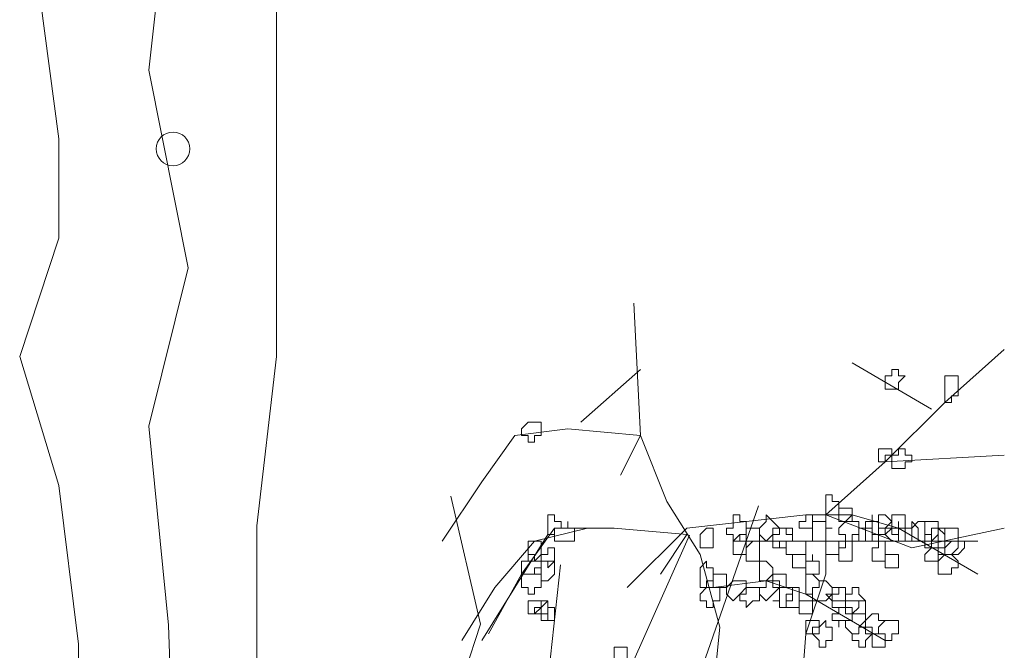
# Model space of a CAD drawing. Header units: millimetres. Extents: x 14400 to 93787, y -21104 to 39413.
# Tile 313 of 328: x 63002 to 63027, y 19734 to 19750. Entities that reach past the tile are written whole.
import ezdxf

# ---------------------------------------------------------------- set-up
doc = ezdxf.new("R2010")
doc.units = ezdxf.units.MM
doc.layers.add('_MODUS - zielen', color=66, linetype='Continuous', lineweight=9)

msp = doc.modelspace()

# ---------------------------------------------------------------- linework, layer by layer
at = {"layer": '_MODUS - zielen', "transparency": 33554687}
for p, q in [((63005.3098, 19748.36007), (63005.80061, 19752.83308)), ((63008.50004, 19746.87894), (63008.50004, 19751.85553)), ((63003.06027, 19746.64196), (63002.56947, 19750.34478)), ((63006.29141, 19743.41311), (63005.3098, 19748.36007)), ((63008.50004, 19741.19141), (63008.50004, 19746.87894)), ((63003.06027, 19744.15367), (63003.06027, 19746.64196)), ((63002.07866, 19741.19141), (63003.06027, 19744.15367)), ((63005.3098, 19739.44368), (63006.29141, 19743.41311)), ((63003.06027, 19737.96256), (63002.07866, 19741.19141)), ((63008.00924, 19736.95539), (63008.50004, 19741.19141)), ((63005.80061, 19734.46709), (63005.3098, 19739.44368)), ((63003.55108, 19733.99313), (63003.06027, 19737.96256)), ((63013.60229, 19734.49265), (63012.86608, 19737.69189)), ((63018.83756, 19732.50794), (63020.55538, 19737.45491)), ((63008.00924, 19732.98597), (63008.00924, 19736.95539)), ((63016.83344, 19732.24134), (63018.83756, 19736.71435)), ((63015.11561, 19731.50078), (63015.60642, 19735.97378)), ((63006.29141, 19719.59657), (63005.80061, 19734.46709)), ((63012.86608, 19732.24134), (63013.60229, 19734.49265)), ((63003.55108, 19721.31468), (63003.55108, 19733.99313))]:
    msp.add_line(p, q, dxfattribs=at)
msp.add_lwpolyline([(63006.33538, 19746.38718, -1), (63005.49383, 19746.38718, -1)], format="xyb", close=True, dxfattribs=at)
for points in [[(63018.10397, 19729.28494), (63019.42768, 19732.75967), (63019.59314, 19734.4143), (63019.09675, 19736.2344), (63018.26943, 19737.55811), (63017.60758, 19739.21274), (63017.44211, 19742.52201)], [(63021.5787, 19729.78133), (63021.5787, 19732.09782), (63021.74416, 19734.24884), (63022.24055, 19735.73801), (63022.24055, 19737.22718), (63023.72973, 19738.55089), (63025.2189, 19740.04006), (63026.70807, 19741.36377)], [(63022.90241, 19741.03284), (63024.88797, 19739.8746), (63024.88797, 19739.8746)], [(63016.11841, 19739.54367), (63017.60758, 19740.86738), (63017.60758, 19740.86738)], [(63017.11119, 19738.21996), (63017.60758, 19739.21274), (63015.78748, 19739.37821), (63014.46377, 19739.21274), (63013.63645, 19738.0545), (63012.64367, 19736.56533)], [(63022.24055, 19737.22718), (63023.72973, 19738.55089), (63026.70807, 19738.71635)], [(63017.27665, 19735.40709), (63018.76582, 19736.89626), (63021.74416, 19737.22718), (63022.90241, 19737.22718), (63024.06065, 19736.89626), (63026.04621, 19735.73801)], [(63022.24055, 19737.22718), (63024.39158, 19736.39987), (63026.70807, 19736.89626)], [(63016.28387, 19736.89626), (63014.96016, 19736.56533), (63013.96738, 19735.40709), (63013.14006, 19734.08338)], [(63018.10397, 19735.73801), (63018.76582, 19736.73079), (63016.94572, 19736.89626), (63015.45655, 19736.89626), (63014.62924, 19735.73801), (63013.80192, 19734.24884)], [(63015.29109, 19736.73079), (63014.46377, 19735.40709), (63013.63645, 19734.08338)], [(63019.92407, 19736.56533), (63021.5787, 19736.56533), (63023.06787, 19736.56533), (63026.04621, 19736.56533)], [(63019.42768, 19735.40709), (63020.75138, 19735.57255), (63021.74416, 19735.24162), (63023.72973, 19734.08338)]]:
    msp.add_lwpolyline(points, dxfattribs=at)
for points in [[(63024.06065, 19740.86738), (63024.06065, 19740.70192), (63024.22612, 19740.70192), (63024.22612, 19740.70192), (63024.06065, 19740.53645), (63024.06065, 19740.37099), (63024.06065, 19740.37099), (63023.89519, 19740.37099), (63023.72973, 19740.37099), (63023.72973, 19740.53645), (63023.72973, 19740.70192), (63023.72973, 19740.70192), (63023.89519, 19740.70192), (63023.89519, 19740.86738)], [(63025.54982, 19740.70192), (63025.54982, 19740.53645), (63025.54982, 19740.37099), (63025.54982, 19740.37099), (63025.54982, 19740.37099), (63025.54982, 19740.20553), (63025.38436, 19740.20553), (63025.38436, 19740.04006), (63025.2189, 19740.04006), (63025.2189, 19740.20553), (63025.2189, 19740.37099), (63025.2189, 19740.37099), (63025.2189, 19740.53645), (63025.2189, 19740.53645), (63025.2189, 19740.70192), (63025.38436, 19740.70192)], [(63014.96016, 19739.54367), (63014.96016, 19739.54367), (63015.12563, 19739.54367), (63015.12563, 19739.37821), (63015.12563, 19739.21274), (63014.96016, 19739.21274), (63014.96016, 19739.21274), (63014.96016, 19739.21274), (63014.96016, 19739.04728), (63014.7947, 19739.04728), (63014.7947, 19739.21274), (63014.62924, 19739.21274), (63014.62924, 19739.21274), (63014.62924, 19739.37821), (63014.7947, 19739.54367), (63014.7947, 19739.54367)], [(63023.72973, 19738.88182), (63023.89519, 19738.88182), (63023.89519, 19738.88182), (63023.89519, 19738.71635), (63023.89519, 19738.71635), (63023.72973, 19738.71635), (63023.72973, 19738.55089), (63023.72973, 19738.55089), (63023.56426, 19738.55089), (63023.56426, 19738.71635), (63023.56426, 19738.71635), (63023.56426, 19738.88182), (63023.56426, 19738.88182)], [(63024.22612, 19738.88182), (63024.22612, 19738.71635), (63024.39158, 19738.71635), (63024.39158, 19738.71635), (63024.39158, 19738.55089), (63024.22612, 19738.55089), (63024.22612, 19738.38543), (63024.06065, 19738.38543), (63024.06065, 19738.38543), (63024.06065, 19738.38543), (63024.06065, 19738.38543), (63023.89519, 19738.38543), (63023.89519, 19738.55089), (63023.89519, 19738.71635), (63023.89519, 19738.71635), (63024.06065, 19738.71635), (63024.06065, 19738.88182), (63024.06065, 19738.88182)], [(63022.40602, 19737.55811), (63022.57148, 19737.55811), (63022.57148, 19737.39265), (63022.57148, 19737.39265), (63022.57148, 19737.22718), (63022.40602, 19737.22718), (63022.40602, 19737.22718), (63022.24055, 19737.22718), (63022.24055, 19737.22718), (63022.24055, 19737.22718), (63022.24055, 19737.39265), (63022.24055, 19737.39265), (63022.24055, 19737.55811), (63022.24055, 19737.55811), (63022.24055, 19737.72357), (63022.40602, 19737.72357)], [(63022.90241, 19737.39265), (63022.90241, 19737.39265), (63022.90241, 19737.39265), (63022.90241, 19737.22718), (63022.90241, 19737.22718), (63022.90241, 19737.22718), (63022.90241, 19737.06172), (63022.73694, 19737.06172), (63022.57148, 19737.06172), (63022.57148, 19737.06172), (63022.57148, 19737.22718), (63022.57148, 19737.22718), (63022.57148, 19737.39265), (63022.57148, 19737.39265), (63022.57148, 19737.39265), (63022.73694, 19737.39265)], [(63015.45655, 19737.22718), (63015.45655, 19737.06172), (63015.62202, 19737.06172), (63015.62202, 19736.89626), (63015.45655, 19736.89626), (63015.45655, 19736.89626), (63015.45655, 19736.73079), (63015.45655, 19736.73079), (63015.29109, 19736.73079), (63015.29109, 19736.73079), (63015.29109, 19736.89626), (63015.29109, 19736.89626), (63015.29109, 19737.06172), (63015.29109, 19737.22718)], [(63015.78748, 19736.89626), (63015.95294, 19736.89626), (63015.95294, 19736.89626), (63015.95294, 19736.73079), (63015.95294, 19736.56533), (63015.78748, 19736.56533), (63015.78748, 19736.56533), (63015.78748, 19736.56533), (63015.62202, 19736.56533), (63015.62202, 19736.56533), (63015.45655, 19736.56533), (63015.45655, 19736.73079), (63015.45655, 19736.89626), (63015.62202, 19736.89626), (63015.78748, 19736.89626), (63015.78748, 19737.06172), (63015.78748, 19737.06172)], [(63020.08953, 19737.06172), (63020.25499, 19737.06172), (63020.25499, 19736.89626), (63020.25499, 19736.89626), (63020.25499, 19736.73079), (63020.08953, 19736.73079), (63020.08953, 19736.56533), (63019.92407, 19736.56533), (63019.92407, 19736.56533), (63019.92407, 19736.73079), (63019.7586, 19736.73079), (63019.7586, 19736.89626), (63019.7586, 19736.89626), (63019.92407, 19736.89626), (63019.92407, 19737.06172), (63019.92407, 19737.06172), (63019.92407, 19737.22718), (63020.08953, 19737.22718)], [(63020.91685, 19737.06172), (63021.08231, 19736.89626), (63021.08231, 19736.89626), (63020.91685, 19736.89626), (63020.91685, 19736.73079), (63020.75138, 19736.56533), (63020.75138, 19736.56533), (63020.58592, 19736.73079), (63020.58592, 19736.89626), (63020.58592, 19736.89626), (63020.75138, 19737.06172), (63020.75138, 19737.06172), (63020.75138, 19737.22718)], [(63021.90963, 19737.22718), (63021.90963, 19737.22718), (63021.90963, 19737.06172), (63021.90963, 19736.89626), (63021.90963, 19736.89626), (63021.74416, 19736.89626), (63021.74416, 19736.89626), (63021.5787, 19736.89626), (63021.5787, 19737.06172), (63021.74416, 19737.06172), (63021.74416, 19737.22718), (63021.74416, 19737.22718)], [(63022.24055, 19737.06172), (63022.24055, 19736.89626), (63022.40602, 19736.89626), (63022.40602, 19736.89626), (63022.24055, 19736.89626), (63022.24055, 19736.73079), (63022.24055, 19736.56533), (63022.24055, 19736.56533), (63022.07509, 19736.56533), (63021.90963, 19736.56533), (63021.90963, 19736.73079), (63021.90963, 19736.89626), (63021.90963, 19736.89626), (63021.90963, 19737.06172), (63022.07509, 19737.06172)], [(63022.90241, 19737.22718), (63022.90241, 19737.06172), (63023.06787, 19737.06172), (63023.06787, 19736.89626), (63023.06787, 19736.89626), (63023.06787, 19736.73079), (63022.90241, 19736.73079), (63022.90241, 19736.56533), (63022.73694, 19736.56533), (63022.73694, 19736.73079), (63022.57148, 19736.73079), (63022.57148, 19736.89626), (63022.57148, 19736.89626), (63022.73694, 19737.06172)], [(63023.3988, 19737.06172), (63023.56426, 19737.06172), (63023.56426, 19736.89626), (63023.56426, 19736.89626), (63023.56426, 19736.73079), (63023.3988, 19736.73079), (63023.3988, 19736.56533), (63023.3988, 19736.56533), (63023.23334, 19736.56533), (63023.23334, 19736.73079), (63023.23334, 19736.73079), (63023.23334, 19736.89626), (63023.23334, 19736.89626), (63023.23334, 19737.06172), (63023.3988, 19737.06172), (63023.3988, 19737.22718)], [(63023.72973, 19737.22718), (63023.89519, 19737.06172), (63023.89519, 19736.89626), (63023.89519, 19736.89626), (63023.72973, 19736.89626), (63023.72973, 19736.73079), (63023.72973, 19736.73079), (63023.56426, 19736.73079), (63023.3988, 19736.73079), (63023.3988, 19736.89626), (63023.3988, 19736.89626), (63023.3988, 19737.06172), (63023.56426, 19737.06172), (63023.56426, 19737.22718)], [(63024.06065, 19737.22718), (63024.22612, 19737.22718), (63024.22612, 19737.06172), (63024.22612, 19736.89626), (63024.22612, 19736.89626), (63024.06065, 19736.89626), (63024.06065, 19736.73079), (63024.06065, 19736.73079), (63023.89519, 19736.73079), (63023.89519, 19736.89626), (63023.72973, 19736.89626), (63023.72973, 19736.89626), (63023.89519, 19737.06172), (63023.89519, 19737.22718)], [(63024.06065, 19736.89626), (63024.22612, 19736.89626), (63024.22612, 19736.89626), (63024.22612, 19736.73079), (63024.22612, 19736.56533), (63024.06065, 19736.56533), (63024.06065, 19736.56533), (63024.06065, 19736.56533), (63023.89519, 19736.56533), (63023.89519, 19736.56533), (63023.72973, 19736.73079), (63023.89519, 19736.89626), (63023.89519, 19736.89626), (63024.06065, 19736.89626), (63024.06065, 19737.06172)], [(63024.55704, 19736.89626), (63024.55704, 19736.89626), (63024.55704, 19736.89626), (63024.55704, 19736.73079), (63024.55704, 19736.73079), (63024.55704, 19736.56533), (63024.39158, 19736.56533), (63024.39158, 19736.56533), (63024.22612, 19736.56533), (63024.22612, 19736.56533), (63024.22612, 19736.73079), (63024.22612, 19736.89626), (63024.22612, 19736.89626), (63024.39158, 19736.89626), (63024.39158, 19736.89626), (63024.39158, 19737.06172)], [(63024.55704, 19737.06172), (63024.72251, 19737.06172), (63024.72251, 19736.89626), (63024.72251, 19736.89626), (63024.72251, 19736.73079), (63024.72251, 19736.56533), (63024.55704, 19736.56533), (63024.55704, 19736.56533), (63024.39158, 19736.56533), (63024.39158, 19736.73079), (63024.39158, 19736.89626), (63024.39158, 19736.89626)], [(63024.88797, 19737.06172), (63025.05343, 19737.06172), (63025.05343, 19736.89626), (63025.05343, 19736.89626), (63025.05343, 19736.73079), (63024.88797, 19736.56533), (63024.88797, 19736.56533), (63024.72251, 19736.56533), (63024.72251, 19736.73079), (63024.72251, 19736.89626), (63024.72251, 19736.89626), (63024.72251, 19737.06172)], [(63019.26221, 19736.89626), (63019.42768, 19736.89626), (63019.42768, 19736.73079), (63019.42768, 19736.56533), (63019.42768, 19736.56533), (63019.42768, 19736.39987), (63019.26221, 19736.39987), (63019.26221, 19736.39987), (63019.09675, 19736.39987), (63019.09675, 19736.56533), (63019.09675, 19736.56533), (63019.09675, 19736.73079)], [(63020.42046, 19736.89626), (63020.58592, 19736.89626), (63020.58592, 19736.89626), (63020.58592, 19736.73079), (63020.58592, 19736.56533), (63020.58592, 19736.56533), (63020.42046, 19736.56533), (63020.25499, 19736.39987), (63020.25499, 19736.56533), (63020.25499, 19736.56533), (63020.25499, 19736.56533), (63020.25499, 19736.73079), (63020.25499, 19736.89626), (63020.25499, 19736.89626), (63020.25499, 19736.89626)], [(63021.24777, 19736.89626), (63021.24777, 19736.73079), (63021.41324, 19736.73079), (63021.41324, 19736.56533), (63021.24777, 19736.56533), (63021.24777, 19736.39987), (63021.08231, 19736.39987), (63021.08231, 19736.39987), (63020.91685, 19736.39987), (63020.91685, 19736.56533), (63020.91685, 19736.56533), (63020.91685, 19736.73079), (63021.08231, 19736.73079), (63021.08231, 19736.89626), (63021.08231, 19736.89626)], [(63021.24777, 19736.89626), (63021.41324, 19736.89626), (63021.41324, 19736.73079), (63021.41324, 19736.56533), (63021.24777, 19736.56533), (63021.08231, 19736.56533), (63021.08231, 19736.39987), (63021.08231, 19736.56533), (63020.91685, 19736.56533), (63020.91685, 19736.56533), (63020.91685, 19736.73079), (63021.08231, 19736.73079), (63021.08231, 19736.89626), (63021.08231, 19736.89626)], [(63023.23334, 19736.89626), (63023.3988, 19736.89626), (63023.3988, 19736.89626), (63023.3988, 19736.73079), (63023.3988, 19736.56533), (63023.3988, 19736.56533), (63023.23334, 19736.56533), (63023.23334, 19736.56533), (63023.06787, 19736.56533), (63023.06787, 19736.56533), (63023.06787, 19736.73079), (63023.06787, 19736.89626)], [(63023.89519, 19736.89626), (63023.89519, 19736.89626), (63024.06065, 19736.89626), (63024.06065, 19736.73079), (63024.06065, 19736.56533), (63023.89519, 19736.56533), (63023.89519, 19736.56533), (63023.72973, 19736.56533), (63023.72973, 19736.39987), (63023.72973, 19736.39987), (63023.72973, 19736.56533), (63023.56426, 19736.56533), (63023.56426, 19736.56533), (63023.56426, 19736.73079), (63023.56426, 19736.89626), (63023.72973, 19736.89626), (63023.72973, 19736.89626), (63023.72973, 19736.89626)], [(63025.05343, 19736.89626), (63025.2189, 19736.73079), (63025.2189, 19736.56533), (63025.2189, 19736.56533), (63025.05343, 19736.56533), (63025.05343, 19736.39987), (63024.88797, 19736.39987), (63024.88797, 19736.39987), (63024.72251, 19736.39987), (63024.72251, 19736.56533), (63024.72251, 19736.56533), (63024.72251, 19736.73079), (63024.88797, 19736.73079), (63024.88797, 19736.89626), (63024.88797, 19736.89626)], [(63025.2189, 19736.89626), (63025.2189, 19736.89626), (63025.2189, 19736.73079), (63025.2189, 19736.56533), (63025.2189, 19736.56533), (63025.2189, 19736.39987), (63025.2189, 19736.39987), (63025.05343, 19736.39987), (63024.88797, 19736.39987), (63024.88797, 19736.56533), (63024.88797, 19736.56533), (63024.88797, 19736.56533), (63024.88797, 19736.56533), (63024.88797, 19736.73079), (63024.88797, 19736.89626), (63025.05343, 19736.89626)], [(63025.38436, 19736.89626), (63025.38436, 19736.89626), (63025.54982, 19736.89626), (63025.54982, 19736.73079), (63025.54982, 19736.56533), (63025.38436, 19736.56533), (63025.2189, 19736.39987), (63025.2189, 19736.39987), (63025.2189, 19736.56533), (63025.05343, 19736.56533), (63025.05343, 19736.56533), (63025.05343, 19736.73079), (63025.05343, 19736.89626), (63025.2189, 19736.89626), (63025.2189, 19736.89626)], [(63014.96016, 19736.56533), (63015.12563, 19736.56533), (63015.12563, 19736.39987), (63015.12563, 19736.2344), (63015.12563, 19736.2344), (63014.96016, 19736.06894), (63014.96016, 19736.06894), (63014.7947, 19736.06894), (63014.7947, 19736.2344), (63014.7947, 19736.2344), (63014.7947, 19736.39987), (63014.7947, 19736.56533)], [(63020.25499, 19736.73079), (63020.25499, 19736.56533), (63020.25499, 19736.56533), (63020.25499, 19736.56533), (63020.25499, 19736.39987), (63020.25499, 19736.2344), (63020.25499, 19736.2344), (63020.08953, 19736.2344), (63019.92407, 19736.2344), (63019.92407, 19736.2344), (63019.92407, 19736.2344), (63019.92407, 19736.39987), (63019.92407, 19736.56533), (63019.92407, 19736.56533), (63020.08953, 19736.73079)], [(63020.58592, 19736.56533), (63020.58592, 19736.56533), (63020.58592, 19736.39987), (63020.58592, 19736.2344), (63020.58592, 19736.2344), (63020.58592, 19736.06894), (63020.58592, 19736.06894), (63020.42046, 19736.06894), (63020.25499, 19736.06894), (63020.25499, 19736.2344), (63020.25499, 19736.2344), (63020.25499, 19736.39987), (63020.42046, 19736.56533)], [(63021.5787, 19736.56533), (63021.74416, 19736.56533), (63021.74416, 19736.56533), (63021.74416, 19736.39987), (63021.74416, 19736.2344), (63021.5787, 19736.2344), (63021.5787, 19736.2344), (63021.41324, 19736.2344), (63021.41324, 19736.2344), (63021.41324, 19736.2344), (63021.24777, 19736.2344), (63021.24777, 19736.39987), (63021.24777, 19736.56533), (63021.41324, 19736.56533), (63021.41324, 19736.56533), (63021.41324, 19736.56533)], [(63022.57148, 19736.56533), (63022.57148, 19736.56533), (63022.57148, 19736.56533), (63022.57148, 19736.39987), (63022.57148, 19736.2344), (63022.57148, 19736.2344), (63022.57148, 19736.2344), (63022.40602, 19736.2344), (63022.24055, 19736.2344), (63022.24055, 19736.2344), (63022.24055, 19736.39987), (63022.24055, 19736.56533), (63022.24055, 19736.56533), (63022.24055, 19736.56533), (63022.40602, 19736.56533)], [(63022.90241, 19736.39987), (63022.90241, 19736.39987), (63022.90241, 19736.2344), (63022.90241, 19736.2344), (63022.90241, 19736.06894), (63022.90241, 19736.06894), (63022.90241, 19736.06894), (63022.73694, 19736.06894), (63022.57148, 19736.06894), (63022.57148, 19736.06894), (63022.57148, 19736.2344), (63022.57148, 19736.2344), (63022.57148, 19736.39987), (63022.73694, 19736.39987), (63022.73694, 19736.56533), (63022.90241, 19736.56533)], [(63023.72973, 19736.56533), (63023.72973, 19736.39987), (63023.72973, 19736.39987), (63023.72973, 19736.2344), (63023.72973, 19736.2344), (63023.72973, 19736.06894), (63023.72973, 19736.06894), (63023.56426, 19736.06894), (63023.3988, 19736.06894), (63023.3988, 19736.06894), (63023.3988, 19736.06894), (63023.3988, 19736.2344), (63023.3988, 19736.2344), (63023.3988, 19736.39987), (63023.56426, 19736.39987), (63023.56426, 19736.56533)], [(63025.38436, 19736.56533), (63025.38436, 19736.56533), (63025.54982, 19736.56533), (63025.54982, 19736.39987), (63025.38436, 19736.2344), (63025.38436, 19736.2344), (63025.2189, 19736.2344), (63025.2189, 19736.2344), (63025.05343, 19736.2344), (63025.05343, 19736.2344), (63025.05343, 19736.39987), (63025.05343, 19736.56533), (63025.2189, 19736.56533), (63025.2189, 19736.56533)], [(63025.54982, 19736.56533), (63025.54982, 19736.56533), (63025.71529, 19736.56533), (63025.71529, 19736.39987), (63025.54982, 19736.2344), (63025.54982, 19736.2344), (63025.54982, 19736.2344), (63025.38436, 19736.2344), (63025.2189, 19736.2344), (63025.2189, 19736.2344), (63025.2189, 19736.39987), (63025.2189, 19736.56533), (63025.38436, 19736.56533)], [(63015.45655, 19736.39987), (63015.45655, 19736.2344), (63015.45655, 19736.2344), (63015.45655, 19736.2344), (63015.45655, 19736.06894), (63015.45655, 19736.06894), (63015.29109, 19735.90348), (63015.29109, 19735.90348), (63015.29109, 19736.06894), (63015.12563, 19736.06894), (63015.12563, 19736.06894), (63015.12563, 19736.2344), (63015.29109, 19736.2344), (63015.29109, 19736.39987), (63015.29109, 19736.39987)], [(63024.88797, 19736.39987), (63025.05343, 19736.39987), (63025.05343, 19736.2344), (63025.05343, 19736.2344), (63025.05343, 19736.06894), (63025.05343, 19736.06894), (63024.88797, 19736.06894), (63024.88797, 19736.06894), (63024.72251, 19736.06894), (63024.72251, 19736.06894), (63024.72251, 19736.2344), (63024.72251, 19736.2344)], [(63014.96016, 19736.2344), (63014.96016, 19736.06894), (63015.12563, 19736.06894), (63015.12563, 19736.06894), (63015.12563, 19735.90348), (63014.96016, 19735.90348), (63014.96016, 19735.73801), (63014.96016, 19735.73801), (63014.7947, 19735.73801), (63014.62924, 19735.73801), (63014.62924, 19735.90348), (63014.62924, 19736.06894), (63014.62924, 19736.06894), (63014.7947, 19736.06894), (63014.7947, 19736.2344)], [(63015.29109, 19736.06894), (63015.45655, 19736.06894), (63015.45655, 19735.90348), (63015.45655, 19735.73801), (63015.45655, 19735.73801), (63015.29109, 19735.57255), (63015.29109, 19735.57255), (63015.12563, 19735.57255), (63015.12563, 19735.73801), (63014.96016, 19735.73801), (63015.12563, 19735.73801), (63015.12563, 19735.90348), (63015.12563, 19736.06894)], [(63019.26221, 19736.06894), (63019.26221, 19735.90348), (63019.42768, 19735.90348), (63019.42768, 19735.73801), (63019.42768, 19735.73801), (63019.42768, 19735.57255), (63019.26221, 19735.57255), (63019.26221, 19735.40709), (63019.09675, 19735.40709), (63019.09675, 19735.57255), (63019.09675, 19735.57255), (63019.09675, 19735.73801), (63019.09675, 19735.73801), (63019.09675, 19735.90348)], [(63020.75138, 19736.06894), (63020.91685, 19735.90348), (63020.91685, 19735.73801), (63020.91685, 19735.73801), (63020.75138, 19735.57255), (63020.75138, 19735.57255), (63020.58592, 19735.57255), (63020.58592, 19735.57255), (63020.58592, 19735.73801), (63020.58592, 19735.73801), (63020.58592, 19735.90348), (63020.58592, 19736.06894)], [(63021.74416, 19736.2344), (63021.74416, 19736.2344), (63021.74416, 19736.06894), (63021.74416, 19736.06894), (63021.74416, 19736.06894), (63021.74416, 19735.90348), (63021.5787, 19735.90348), (63021.41324, 19735.90348), (63021.41324, 19736.06894), (63021.41324, 19736.06894), (63021.41324, 19736.2344), (63021.41324, 19736.2344), (63021.41324, 19736.2344), (63021.5787, 19736.2344)], [(63021.90963, 19736.06894), (63022.07509, 19736.06894), (63022.07509, 19736.06894), (63022.07509, 19735.90348), (63022.07509, 19735.73801), (63021.90963, 19735.73801), (63021.90963, 19735.73801), (63021.90963, 19735.73801), (63021.74416, 19735.73801), (63021.74416, 19735.73801), (63021.74416, 19735.90348), (63021.74416, 19736.06894), (63021.74416, 19736.06894), (63021.90963, 19736.06894), (63021.90963, 19736.2344), (63021.90963, 19736.2344)], [(63024.06065, 19736.2344), (63024.06065, 19736.2344), (63024.06065, 19736.2344), (63024.06065, 19736.06894), (63024.06065, 19736.06894), (63024.06065, 19735.90348), (63024.06065, 19735.90348), (63023.89519, 19735.90348), (63023.72973, 19735.90348), (63023.72973, 19736.06894), (63023.72973, 19736.06894), (63023.72973, 19736.2344), (63023.89519, 19736.2344)], [(63025.38436, 19736.2344), (63025.54982, 19736.06894), (63025.54982, 19736.06894), (63025.54982, 19735.90348), (63025.38436, 19735.90348), (63025.38436, 19735.73801), (63025.2189, 19735.73801), (63025.2189, 19735.73801), (63025.05343, 19735.73801), (63025.05343, 19735.90348), (63025.05343, 19736.06894), (63025.05343, 19736.06894), (63025.2189, 19736.2344), (63025.2189, 19736.2344)], [(63014.96016, 19735.73801), (63014.96016, 19735.73801), (63015.12563, 19735.73801), (63015.12563, 19735.57255), (63015.12563, 19735.40709), (63014.96016, 19735.40709), (63014.96016, 19735.40709), (63014.96016, 19735.40709), (63014.96016, 19735.24162), (63014.7947, 19735.24162), (63014.7947, 19735.40709), (63014.62924, 19735.40709), (63014.62924, 19735.40709), (63014.62924, 19735.57255), (63014.62924, 19735.73801), (63014.7947, 19735.73801), (63014.7947, 19735.73801)], [(63019.59314, 19735.73801), (63019.7586, 19735.73801), (63019.7586, 19735.73801), (63019.7586, 19735.57255), (63019.7586, 19735.40709), (63019.7586, 19735.40709), (63019.59314, 19735.40709), (63019.59314, 19735.40709), (63019.42768, 19735.40709), (63019.42768, 19735.40709), (63019.42768, 19735.57255), (63019.42768, 19735.73801)], [(63020.08953, 19735.57255), (63020.25499, 19735.57255), (63020.25499, 19735.40709), (63020.25499, 19735.40709), (63020.08953, 19735.24162), (63019.92407, 19735.07616), (63019.92407, 19735.07616), (63019.7586, 19735.24162), (63019.7586, 19735.40709), (63019.7586, 19735.40709), (63019.92407, 19735.57255), (63019.92407, 19735.57255)], [(63020.91685, 19735.57255), (63021.08231, 19735.57255), (63021.08231, 19735.40709), (63021.08231, 19735.40709), (63020.91685, 19735.24162), (63020.75138, 19735.07616), (63020.75138, 19735.07616), (63020.58592, 19735.24162), (63020.58592, 19735.40709), (63020.58592, 19735.40709), (63020.75138, 19735.40709), (63020.75138, 19735.57255), (63020.75138, 19735.57255)], [(63021.08231, 19735.73801), (63021.24777, 19735.73801), (63021.24777, 19735.73801), (63021.24777, 19735.57255), (63021.24777, 19735.40709), (63021.08231, 19735.40709), (63021.08231, 19735.40709), (63020.91685, 19735.40709), (63020.91685, 19735.40709), (63020.91685, 19735.57255), (63020.91685, 19735.73801), (63020.91685, 19735.73801)], [(63021.90963, 19735.73801), (63021.90963, 19735.73801), (63022.07509, 19735.57255), (63022.07509, 19735.40709), (63021.90963, 19735.40709), (63021.90963, 19735.40709), (63021.90963, 19735.24162), (63021.74416, 19735.24162), (63021.74416, 19735.40709), (63021.74416, 19735.40709), (63021.74416, 19735.40709), (63021.74416, 19735.57255), (63021.74416, 19735.73801), (63021.74416, 19735.73801)], [(63022.24055, 19735.57255), (63022.40602, 19735.40709), (63022.40602, 19735.40709), (63022.40602, 19735.24162), (63022.24055, 19735.07616), (63022.24055, 19735.07616), (63022.07509, 19735.07616), (63021.90963, 19735.07616), (63021.90963, 19735.24162), (63021.90963, 19735.40709), (63021.90963, 19735.40709), (63022.07509, 19735.40709), (63022.07509, 19735.57255)], [(63019.42768, 19735.40709), (63019.42768, 19735.40709), (63019.59314, 19735.40709), (63019.59314, 19735.24162), (63019.59314, 19735.07616), (63019.59314, 19735.07616), (63019.42768, 19735.07616), (63019.42768, 19734.91069), (63019.26221, 19734.91069), (63019.26221, 19734.91069), (63019.26221, 19735.07616), (63019.09675, 19735.07616), (63019.09675, 19735.07616), (63019.09675, 19735.24162), (63019.26221, 19735.40709), (63019.26221, 19735.40709), (63019.26221, 19735.40709)], [(63020.42046, 19735.40709), (63020.58592, 19735.40709), (63020.58592, 19735.24162), (63020.58592, 19735.07616), (63020.42046, 19735.07616), (63020.25499, 19734.91069), (63020.25499, 19735.07616), (63020.08953, 19735.07616), (63020.08953, 19735.24162), (63020.25499, 19735.24162), (63020.25499, 19735.40709), (63020.25499, 19735.40709)], [(63021.24777, 19735.40709), (63021.41324, 19735.40709), (63021.41324, 19735.40709), (63021.41324, 19735.24162), (63021.41324, 19735.07616), (63021.41324, 19735.07616), (63021.24777, 19735.07616), (63021.24777, 19734.91069), (63021.08231, 19734.91069), (63021.08231, 19735.07616), (63021.08231, 19735.07616), (63020.91685, 19735.07616), (63021.08231, 19735.07616), (63021.08231, 19735.24162), (63021.08231, 19735.40709), (63021.08231, 19735.40709), (63021.08231, 19735.40709)], [(63021.41324, 19735.40709), (63021.5787, 19735.40709), (63021.5787, 19735.24162), (63021.5787, 19735.07616), (63021.5787, 19735.07616), (63021.5787, 19734.91069), (63021.41324, 19734.91069), (63021.41324, 19734.91069), (63021.24777, 19734.91069), (63021.24777, 19735.07616), (63021.24777, 19735.07616), (63021.24777, 19735.24162), (63021.41324, 19735.24162)], [(63022.57148, 19735.40709), (63022.73694, 19735.40709), (63022.73694, 19735.40709), (63022.73694, 19735.24162), (63022.73694, 19735.07616), (63022.57148, 19735.07616), (63022.57148, 19735.07616), (63022.40602, 19735.07616), (63022.40602, 19735.07616), (63022.24055, 19735.24162), (63022.40602, 19735.24162), (63022.40602, 19735.40709), (63022.40602, 19735.40709)], [(63022.57148, 19735.40709), (63022.73694, 19735.40709), (63022.73694, 19735.24162), (63022.73694, 19735.07616), (63022.73694, 19735.07616), (63022.73694, 19734.91069), (63022.57148, 19734.91069), (63022.57148, 19734.74523), (63022.57148, 19734.91069), (63022.40602, 19734.91069), (63022.40602, 19735.07616), (63022.40602, 19735.07616), (63022.40602, 19735.24162), (63022.57148, 19735.24162)], [(63023.06787, 19735.40709), (63023.06787, 19735.24162), (63023.23334, 19735.07616), (63023.23334, 19735.07616), (63023.06787, 19735.07616), (63023.06787, 19734.91069), (63022.90241, 19734.74523), (63022.90241, 19734.74523), (63022.90241, 19734.91069), (63022.73694, 19734.91069), (63022.73694, 19735.07616), (63022.73694, 19735.07616), (63022.73694, 19735.24162), (63022.90241, 19735.24162), (63022.90241, 19735.40709)], [(63014.96016, 19735.07616), (63014.96016, 19735.07616), (63015.12563, 19735.07616), (63015.12563, 19734.91069), (63014.96016, 19734.74523), (63014.96016, 19734.74523), (63014.7947, 19734.74523), (63014.7947, 19734.91069), (63014.7947, 19735.07616)], [(63015.29109, 19735.07616), (63015.29109, 19734.91069), (63015.29109, 19734.74523), (63015.29109, 19734.74523), (63015.29109, 19734.74523), (63015.29109, 19734.57977), (63015.12563, 19734.57977), (63015.12563, 19734.74523), (63014.96016, 19734.74523), (63015.12563, 19734.74523), (63015.12563, 19734.91069)], [(63015.29109, 19735.07616), (63015.29109, 19734.91069), (63015.29109, 19734.91069), (63015.29109, 19734.74523), (63015.29109, 19734.74523), (63015.12563, 19734.74523), (63014.96016, 19734.74523), (63014.96016, 19734.74523), (63014.96016, 19734.91069), (63015.12563, 19734.91069), (63015.12563, 19735.07616)], [(63021.90963, 19735.07616), (63021.90963, 19735.07616), (63021.90963, 19734.91069), (63021.90963, 19734.74523), (63021.90963, 19734.74523), (63021.90963, 19734.74523), (63021.74416, 19734.74523), (63021.74416, 19734.74523), (63021.5787, 19734.74523), (63021.5787, 19734.74523), (63021.5787, 19734.91069), (63021.5787, 19735.07616), (63021.74416, 19735.07616), (63021.74416, 19735.07616), (63021.74416, 19735.07616)], [(63023.06787, 19735.07616), (63023.23334, 19735.07616), (63023.23334, 19734.91069), (63023.23334, 19734.74523), (63023.06787, 19734.74523), (63023.06787, 19734.74523), (63022.90241, 19734.74523), (63022.90241, 19734.74523), (63022.73694, 19734.74523), (63022.73694, 19734.74523), (63022.73694, 19734.91069), (63022.73694, 19735.07616), (63022.90241, 19735.07616), (63022.90241, 19735.07616), (63022.90241, 19735.07616)], [(63015.45655, 19734.91069), (63015.45655, 19734.74523), (63015.45655, 19734.74523), (63015.45655, 19734.57977), (63015.45655, 19734.57977), (63015.29109, 19734.57977), (63015.29109, 19734.74523), (63015.29109, 19734.74523), (63015.29109, 19734.74523), (63015.29109, 19734.91069)], [(63022.73694, 19734.91069), (63022.73694, 19734.74523), (63022.90241, 19734.74523), (63022.90241, 19734.74523), (63022.90241, 19734.57977), (63022.73694, 19734.57977), (63022.73694, 19734.57977), (63022.57148, 19734.57977), (63022.57148, 19734.4143), (63022.57148, 19734.57977), (63022.40602, 19734.57977), (63022.40602, 19734.57977), (63022.40602, 19734.74523), (63022.40602, 19734.74523), (63022.57148, 19734.74523), (63022.57148, 19734.91069), (63022.57148, 19734.91069)], [(63021.90963, 19734.57977), (63022.07509, 19734.57977), (63022.07509, 19734.57977), (63022.07509, 19734.4143), (63021.90963, 19734.4143), (63021.90963, 19734.24884), (63021.90963, 19734.24884), (63021.90963, 19734.24884), (63021.74416, 19734.24884), (63021.74416, 19734.24884), (63021.74416, 19734.4143), (63021.74416, 19734.57977), (63021.74416, 19734.57977)], [(63022.24055, 19734.57977), (63022.24055, 19734.4143), (63022.40602, 19734.4143), (63022.40602, 19734.24884), (63022.40602, 19734.24884), (63022.40602, 19734.08338), (63022.24055, 19734.08338), (63022.24055, 19733.91791), (63022.07509, 19733.91791), (63022.07509, 19734.08338), (63021.90963, 19734.24884), (63021.90963, 19734.24884), (63022.07509, 19734.24884), (63022.07509, 19734.4143)], [(63023.06787, 19734.74523), (63023.23334, 19734.74523), (63023.23334, 19734.57977), (63023.23334, 19734.57977), (63023.23334, 19734.4143), (63023.06787, 19734.4143), (63023.06787, 19734.24884), (63022.90241, 19734.24884), (63022.90241, 19734.24884), (63022.73694, 19734.4143), (63022.73694, 19734.57977), (63022.73694, 19734.57977), (63022.90241, 19734.57977), (63022.90241, 19734.74523), (63022.90241, 19734.74523)], [(63023.23334, 19734.4143), (63023.3988, 19734.4143), (63023.3988, 19734.24884), (63023.3988, 19734.24884), (63023.23334, 19734.08338), (63023.23334, 19733.91791), (63023.23334, 19733.91791), (63023.06787, 19733.91791), (63023.06787, 19734.08338), (63022.90241, 19734.08338), (63022.90241, 19734.24884), (63022.90241, 19734.24884), (63023.06787, 19734.24884), (63023.06787, 19734.4143), (63023.23334, 19734.57977), (63023.23334, 19734.57977)], [(63023.56426, 19734.74523), (63023.56426, 19734.57977), (63023.72973, 19734.57977), (63023.72973, 19734.57977), (63023.56426, 19734.4143), (63023.56426, 19734.24884), (63023.3988, 19734.24884), (63023.3988, 19734.24884), (63023.23334, 19734.24884), (63023.23334, 19734.4143), (63023.23334, 19734.57977), (63023.23334, 19734.57977), (63023.3988, 19734.74523), (63023.3988, 19734.74523)], [(63023.89519, 19734.57977), (63023.89519, 19734.57977), (63024.06065, 19734.57977), (63024.06065, 19734.4143), (63024.06065, 19734.24884), (63024.06065, 19734.24884), (63023.89519, 19734.24884), (63023.89519, 19734.08338), (63023.72973, 19734.08338), (63023.72973, 19734.08338), (63023.72973, 19734.24884), (63023.56426, 19734.24884), (63023.56426, 19734.24884), (63023.56426, 19734.4143), (63023.72973, 19734.57977), (63023.72973, 19734.57977), (63023.72973, 19734.57977)], [(63023.56426, 19734.24884), (63023.72973, 19734.24884), (63023.72973, 19734.24884), (63023.72973, 19734.08338), (63023.72973, 19733.91791), (63023.72973, 19733.91791), (63023.56426, 19733.91791), (63023.3988, 19733.91791), (63023.3988, 19733.91791), (63023.3988, 19733.91791), (63023.3988, 19734.08338), (63023.3988, 19734.24884), (63023.3988, 19734.24884), (63023.3988, 19734.24884)], [(63017.11119, 19733.91791), (63017.27665, 19733.91791), (63017.27665, 19733.75245), (63017.27665, 19733.58699), (63017.27665, 19733.58699), (63017.11119, 19733.58699), (63017.11119, 19733.42152), (63016.94572, 19733.42152), (63016.94572, 19733.42152), (63016.94572, 19733.58699), (63016.94572, 19733.58699), (63016.94572, 19733.75245), (63016.94572, 19733.91791), (63016.94572, 19733.91791)]]:
    msp.add_lwpolyline(points, close=True, dxfattribs=at)

doc.saveas('drawing.dxf')
